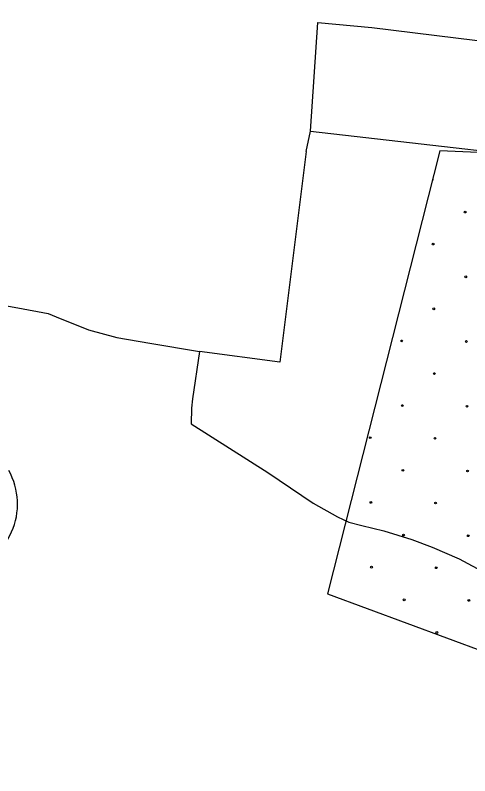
# Model space of a CAD drawing. Extents: x 1551132 to 1791609, y 378168 to 563823.
# Drawn here: x 1662303 to 1665005, y 464155 to 468673 of the extents above; entities that cross this region are included whole.
import ezdxf

# ---------------------------------------------------------------- set-up
doc = ezdxf.new("R2010")
doc.units = 0
for name, color, linetype in [('DESIGN - EROSION CONTROL - Devices', 7, 'Continuous'), ('DESIGN - SCRATCH - User 1', 7, 'Continuous'), ('SURVEY - CONTOURS - Intermediate with optional Text', 7, 'Continuous'), ('SURVEY - DRAINAGE - Area Shapes', 7, 'Continuous'), ('SURVEY - DRAINAGE - Bridge Deck with Text', 7, 'Continuous')]:
    doc.layers.add(name, color=color, linetype=linetype)

msp = doc.modelspace()

# ---------------------------------------------------------------- linework, layer by layer
at = {"layer": 'DESIGN - EROSION CONTROL - Devices'}
for centre in [(1664977.129, 467503.871), (1664977.129, 467503.871), (1664786.719, 467313.461), (1664786.719, 467313.461), (1664980.862, 467119.318), (1664980.862, 467119.318), (1664790.453, 466928.908), (1664790.453, 466928.908), (1664600.043, 466738.499), (1664600.043, 466738.499), (1664984.596, 466734.765), (1664984.596, 466734.765), (1664794.186, 466544.355), (1664794.186, 466544.355), (1664603.777, 466353.946), (1664603.777, 466353.946), (1664988.329, 466350.212), (1664988.329, 466350.212), (1664413.367, 466163.536), (1664413.367, 466163.536), (1664797.92, 466159.802), (1664797.92, 466159.802), (1664607.51, 465969.393), (1664607.51, 465969.393), (1664992.063, 465965.659), (1664992.063, 465965.659), (1664417.1, 465778.983), (1664417.1, 465778.983), (1664801.653, 465775.25), (1664801.653, 465775.25), (1664611.244, 465584.84), (1664611.244, 465584.84), (1664995.797, 465581.106), (1664995.797, 465581.106), (1664420.834, 465394.43), (1664420.834, 465394.43), (1664805.387, 465390.697), (1664805.387, 465390.697), (1664614.977, 465200.287), (1664614.977, 465200.287), (1664999.53, 465196.553), (1664999.53, 465196.553), (1664809.12, 465006.144), (1664809.12, 465006.144)]:
    msp.add_circle(centre, 5.28, dxfattribs=at)
msp.add_arc((1664782.986, 467698.014), 5.28, 255.704979, 75.892235, dxfattribs=at)
at = {"layer": 'DESIGN - SCRATCH - User 1'}
for points in [[(1666461.587, 467796.996), (1664826.084, 467868.355), (1664160.015, 465236.345)], [(1664160.015, 465236.345), (1665338.678, 464799.409), (1665514.566, 464728.482), (1665796.617, 464608.296), (1665942.172, 464527.719), (1666145.034, 464397.482), (1666155.392, 464389.699), (1666182.342, 464346.414), (1666337.896, 464065.182), (1666431.886, 463922.078)]]:
    msp.add_lwpolyline(points, dxfattribs=at)
at = {"layer": 'SURVEY - CONTOURS - Intermediate with optional Text'}
for points in [[(1664033.127, 467864.605), (1664058.027, 467984.566), (1665961.649, 467767.17), (1667076.081, 467646.534)], [(1664033.127, 467864.605), (1663875.739, 466612.305), (1663398.033, 466675.648)], [(1662021.841, 466987.439), (1662317.559, 466935.355), (1662499.379, 466902.071), (1662545.245, 466881.737), (1662738.74, 466804.318), (1662906.47, 466759.117), (1663102.299, 466725.741), (1663398.033, 466675.648), (1663355.917, 466393.633), (1663351.517, 466339.598), (1663348.809, 466245.512), (1663804.832, 465956.063), (1664073.575, 465774.017), (1664219.022, 465692.932), (1664286.82, 465662.431), (1664362.702, 465641.889), (1664494.515, 465610.946), (1664660.186, 465557.753), (1664781.892, 465512.869), (1664941.438, 465443.701), (1665100.868, 465358.507)]]:
    msp.add_lwpolyline(points, dxfattribs=at)
at = {"layer": 'SURVEY - DRAINAGE - Area Shapes'}
for points in [[(1664101.976, 468629.825), (1664423.277, 468599.666), (1665791.011, 468432.379), (1665892.825, 468417.387), (1665927.666, 468421.845), (1665946.558, 468440.746), (1665963.466, 468472.588), (1665979.757, 468516.689), (1665988.182, 468560.666), (1666001.29, 468674.693), (1666039.322, 469088.871), (1666077.755, 469543.099), (1666107.688, 469742.58)], [(1664058.027, 467984.566), (1664101.976, 468629.825)]]:
    msp.add_lwpolyline(points, dxfattribs=at)
at = {"layer": 'SURVEY - DRAINAGE - Bridge Deck with Text'}
msp.add_arc((1661909.82, 465769.939), 406.76, 282.341686, 29.285292, dxfattribs=at)

doc.saveas('drawing.dxf')
